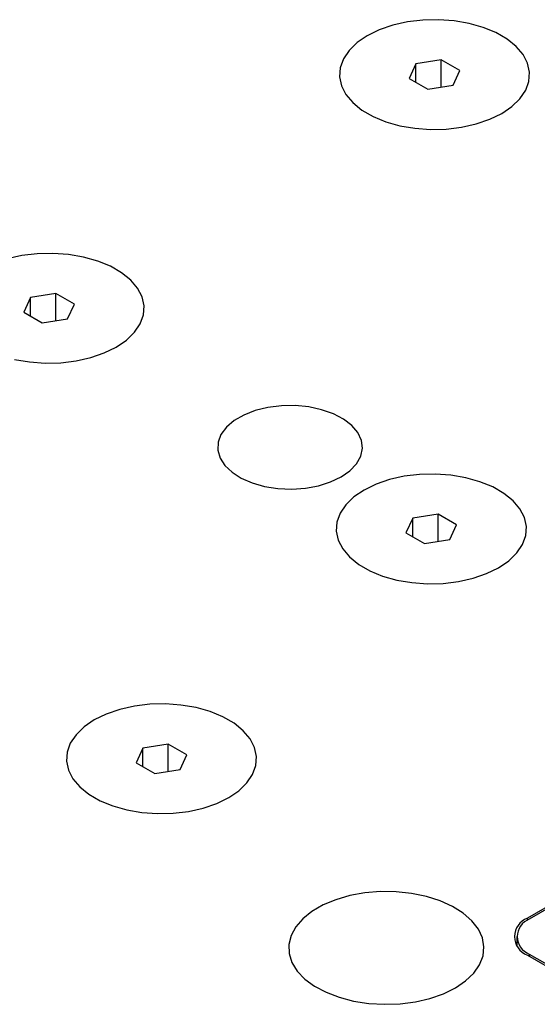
# Model space of a CAD drawing. Header units: inches. Extents: x 1802 to 2468, y -208 to -72.
# Tile 499 of 595: x 2227.11 to 2229.96, y -86.86 to -81.44. Entities that reach past the tile are written whole.
import ezdxf

# ---------------------------------------------------------------- set-up
doc = ezdxf.new("R2010")
doc.units = ezdxf.units.IN
doc.header["$LTSCALE"] = 0.5
doc.header["$MEASUREMENT"] = 0
doc.layers.add('DST-M-S', color=53, linetype='Continuous')
doc.layers.add('SVF-M-S', color=8, linetype='Continuous')

msp = doc.modelspace()

# ---------------------------------------------------------------- linework, layer by layer
at = {"layer": 'DST-M-S', "linetype": 'Continuous', "lineweight": 25}
for p, q in [((2229.32581, -81.44043), (2229.2412, -81.45067)), ((2229.41219, -81.43837), (2229.32581, -81.44043)), ((2229.49798, -81.44454), (2229.41219, -81.43837)), ((2229.08639, -81.49436), (2229.02042, -81.52661)), ((2229.16066, -81.46881), (2229.08639, -81.49436)), ((2229.2412, -81.45067), (2229.16066, -81.46881)), ((2229.58084, -81.45878), (2229.49798, -81.44454)), ((2229.6585, -81.4807), (2229.58084, -81.45878)), ((2229.72886, -81.5097), (2229.6585, -81.4807)), ((2229.02042, -81.52661), (2228.96455, -81.5647)), ((2229.78999, -81.54499), (2229.72886, -81.5097)), ((2229.84023, -81.58561), (2229.78999, -81.54499)), ((2228.96455, -81.5647), (2228.92029, -81.60757)), ((2229.8782, -81.63044), (2229.84023, -81.58561)), ((2228.88887, -81.65407), (2228.87113, -81.70291)), ((2228.92029, -81.60757), (2228.88887, -81.65407)), ((2229.90287, -81.67828), (2229.8782, -81.63044)), ((2228.87113, -81.70291), (2228.86755, -81.75278)), ((2229.91356, -81.7278), (2229.90287, -81.67828)), ((2228.86755, -81.75278), (2228.87825, -81.8023)), ((2229.90999, -81.77767), (2229.91356, -81.7278)), ((2228.87825, -81.8023), (2228.90292, -81.85013)), ((2229.89225, -81.82651), (2229.90999, -81.77767)), ((2228.90292, -81.85013), (2228.94089, -81.89497)), ((2229.81657, -81.91588), (2229.86082, -81.87301)), ((2229.86082, -81.87301), (2229.89225, -81.82651)), ((2228.94089, -81.89497), (2228.99112, -81.93559)), ((2229.76069, -81.95396), (2229.81657, -81.91588)), ((2228.99112, -81.93559), (2229.05225, -81.97088)), ((2229.05225, -81.97088), (2229.12261, -81.99988)), ((2229.69472, -81.98622), (2229.76069, -81.95396)), ((2229.12261, -81.99988), (2229.20028, -82.0218)), ((2229.20028, -82.0218), (2229.28314, -82.03604)), ((2229.28314, -82.03604), (2229.36893, -82.04221)), ((2229.4553, -82.04015), (2229.53992, -82.02991)), ((2229.53992, -82.02991), (2229.62045, -82.01177)), ((2229.62045, -82.01177), (2229.69472, -81.98622)), ((2229.36893, -82.04221), (2229.4553, -82.04015)), ((2227.11988, -82.73651), (2227.03934, -82.75465)), ((2227.20449, -82.72627), (2227.11988, -82.73651)), ((2227.29087, -82.72421), (2227.20449, -82.72627)), ((2227.37666, -82.73038), (2227.29087, -82.72421)), ((2227.45951, -82.74462), (2227.37666, -82.73038)), ((2227.53718, -82.76654), (2227.45951, -82.74462)), ((2227.60754, -82.79554), (2227.53718, -82.76654)), ((2227.66867, -82.83083), (2227.60754, -82.79554)), ((2227.71891, -82.87145), (2227.66867, -82.83083)), ((2227.75688, -82.91629), (2227.71891, -82.87145)), ((2227.78155, -82.96412), (2227.75688, -82.91629)), ((2227.79224, -83.01364), (2227.78155, -82.96412)), ((2227.78867, -83.06351), (2227.79224, -83.01364)), ((2227.77093, -83.11235), (2227.78867, -83.06351)), ((2227.7395, -83.15885), (2227.77093, -83.11235)), ((2227.69525, -83.20172), (2227.7395, -83.15885)), ((2227.63937, -83.23981), (2227.69525, -83.20172)), ((2227.49913, -83.29761), (2227.5734, -83.27206)), ((2227.5734, -83.27206), (2227.63937, -83.23981)), ((2227.07896, -83.30764), (2227.16182, -83.32188)), ((2227.16182, -83.32188), (2227.2476, -83.32805)), ((2227.2476, -83.32805), (2227.33398, -83.32599)), ((2227.33398, -83.32599), (2227.4186, -83.31575)), ((2227.4186, -83.31575), (2227.49913, -83.29761)), ((2228.40408, -83.5896), (2228.34134, -83.61412)), ((2228.47372, -83.57239), (2228.40408, -83.5896)), ((2228.54775, -83.56309), (2228.47372, -83.57239)), ((2228.62349, -83.56205), (2228.54775, -83.56309)), ((2228.6982, -83.5693), (2228.62349, -83.56205)), ((2228.76918, -83.58459), (2228.6982, -83.5693)), ((2228.83387, -83.60735), (2228.76918, -83.58459)), ((2228.88993, -83.63677), (2228.83387, -83.60735)), ((2228.28777, -83.64504), (2228.24531, -83.68126)), ((2228.34134, -83.61412), (2228.28777, -83.64504)), ((2228.93533, -83.67178), (2228.88993, -83.63677)), ((2228.24531, -83.68126), (2228.21548, -83.72147)), ((2228.96844, -83.71112), (2228.93533, -83.67178)), ((2228.98804, -83.75337), (2228.96844, -83.71112)), ((2228.19938, -83.7642), (2228.19758, -83.80793)), ((2228.21548, -83.72147), (2228.19938, -83.7642)), ((2228.99345, -83.79699), (2228.98804, -83.75337)), ((2228.19758, -83.80793), (2228.21014, -83.85106)), ((2228.98445, -83.84041), (2228.99345, -83.79699)), ((2228.21014, -83.85106), (2228.23662, -83.89203)), ((2228.92508, -83.92046), (2228.96139, -83.88207)), ((2228.96139, -83.88207), (2228.98445, -83.84041)), ((2228.23662, -83.89203), (2228.27605, -83.92938)), ((2228.27605, -83.92938), (2228.32701, -83.96174)), ((2228.87684, -83.95418), (2228.92508, -83.92046)), ((2228.32701, -83.96174), (2228.38766, -83.98795)), ((2228.38766, -83.98795), (2228.4558, -84.00706)), ((2228.75193, -84.00299), (2228.81842, -83.98203)), ((2228.81842, -83.98203), (2228.87684, -83.95418)), ((2229.14298, -83.96906), (2229.06871, -83.99461)), ((2229.22352, -83.95092), (2229.14298, -83.96906)), ((2229.30813, -83.94068), (2229.22352, -83.95092)), ((2229.39451, -83.93862), (2229.30813, -83.94068)), ((2229.4803, -83.94479), (2229.39451, -83.93862)), ((2229.56316, -83.95903), (2229.4803, -83.94479)), ((2229.64083, -83.98095), (2229.56316, -83.95903)), ((2229.71118, -84.00995), (2229.64083, -83.98095)), ((2228.4558, -84.00706), (2228.52898, -84.01838)), ((2228.52898, -84.01838), (2228.60455, -84.0215)), ((2228.60455, -84.0215), (2228.67977, -84.01631)), ((2228.67977, -84.01631), (2228.75193, -84.00299)), ((2229.00274, -84.02686), (2228.94687, -84.06495)), ((2229.06871, -83.99461), (2229.00274, -84.02686)), ((2229.77232, -84.04524), (2229.71118, -84.00995)), ((2228.94687, -84.06495), (2228.90262, -84.10782)), ((2229.82255, -84.08586), (2229.77232, -84.04524)), ((2229.86052, -84.13069), (2229.82255, -84.08586)), ((2228.90262, -84.10782), (2228.87119, -84.15432)), ((2229.88519, -84.17853), (2229.86052, -84.13069)), ((2228.85345, -84.20316), (2228.84988, -84.25303)), ((2228.87119, -84.15432), (2228.85345, -84.20316)), ((2229.89588, -84.22805), (2229.88519, -84.17853)), ((2228.84988, -84.25303), (2228.86057, -84.30255)), ((2229.89231, -84.27792), (2229.89588, -84.22805)), ((2228.86057, -84.30255), (2228.88524, -84.35038)), ((2229.87457, -84.32676), (2229.89231, -84.27792)), ((2228.88524, -84.35038), (2228.92321, -84.39522)), ((2229.84314, -84.37326), (2229.87457, -84.32676)), ((2228.92321, -84.39522), (2228.97344, -84.43584)), ((2229.74301, -84.45421), (2229.79889, -84.41613)), ((2229.79889, -84.41613), (2229.84314, -84.37326)), ((2228.97344, -84.43584), (2229.03457, -84.47113)), ((2229.03457, -84.47113), (2229.10493, -84.50013)), ((2229.67704, -84.48647), (2229.74301, -84.45421)), ((2229.10493, -84.50013), (2229.1826, -84.52205)), ((2229.1826, -84.52205), (2229.26546, -84.53629)), ((2229.43763, -84.5404), (2229.52224, -84.53016)), ((2229.52224, -84.53016), (2229.60278, -84.51202)), ((2229.60278, -84.51202), (2229.67704, -84.48647)), ((2229.26546, -84.53629), (2229.35125, -84.54246)), ((2229.35125, -84.54246), (2229.43763, -84.5404)), ((2227.65806, -85.23449), (2227.58379, -85.26004)), ((2227.7386, -85.21635), (2227.65806, -85.23449)), ((2227.82321, -85.20611), (2227.7386, -85.21635)), ((2227.90959, -85.20405), (2227.82321, -85.20611)), ((2227.99537, -85.21022), (2227.90959, -85.20405)), ((2228.07823, -85.22446), (2227.99537, -85.21022)), ((2228.1559, -85.24638), (2228.07823, -85.22446)), ((2227.58379, -85.26004), (2227.51782, -85.2923)), ((2228.22626, -85.27538), (2228.1559, -85.24638)), ((2228.28739, -85.31067), (2228.22626, -85.27538)), ((2227.46195, -85.33038), (2227.41769, -85.37325)), ((2227.51782, -85.2923), (2227.46195, -85.33038)), ((2228.33763, -85.35129), (2228.28739, -85.31067)), ((2227.41769, -85.37325), (2227.38627, -85.41975)), ((2228.3756, -85.39613), (2228.33763, -85.35129)), ((2228.40026, -85.44396), (2228.3756, -85.39613)), ((2227.38627, -85.41975), (2227.36852, -85.46859)), ((2228.41096, -85.49348), (2228.40026, -85.44396)), ((2227.36852, -85.46859), (2227.36495, -85.51846)), ((2228.40739, -85.54335), (2228.41096, -85.49348)), ((2227.36495, -85.51846), (2227.37565, -85.56798)), ((2228.38964, -85.59219), (2228.40739, -85.54335)), ((2227.37565, -85.56798), (2227.40031, -85.61582)), ((2227.40031, -85.61582), (2227.43828, -85.66065)), ((2228.35822, -85.63869), (2228.38964, -85.59219)), ((2227.43828, -85.66065), (2227.48852, -85.70127)), ((2228.31396, -85.68156), (2228.35822, -85.63869)), ((2227.48852, -85.70127), (2227.54965, -85.73656)), ((2228.19212, -85.7519), (2228.25809, -85.71965)), ((2228.25809, -85.71965), (2228.31396, -85.68156)), ((2227.54965, -85.73656), (2227.62001, -85.76556)), ((2227.62001, -85.76556), (2227.69768, -85.78748)), ((2228.03731, -85.79559), (2228.11785, -85.77745)), ((2228.11785, -85.77745), (2228.19212, -85.7519)), ((2227.69768, -85.78748), (2227.78053, -85.80172)), ((2227.78053, -85.80172), (2227.86632, -85.80789)), ((2227.86632, -85.80789), (2227.9527, -85.80583)), ((2227.9527, -85.80583), (2228.03731, -85.79559)), ((2230.78532, -85.87233), (2229.90144, -86.38259)), ((2230.79593, -85.87846), (2229.91205, -86.38871)), ((2228.92471, -86.25904), (2228.84732, -86.28135)), ((2229.00729, -86.24418), (2228.92471, -86.25904)), ((2229.09294, -86.23717), (2229.00729, -86.24418)), ((2229.17942, -86.23817), (2229.09294, -86.23717)), ((2229.26451, -86.24717), (2229.17942, -86.23817)), ((2229.34599, -86.26394), (2229.26451, -86.24717)), ((2229.42176, -86.28803), (2229.34599, -86.26394)), ((2228.77714, -86.31054), (2228.71597, -86.34585)), ((2228.84732, -86.28135), (2228.77714, -86.31054)), ((2229.48985, -86.31882), (2229.42176, -86.28803)), ((2229.5485, -86.35553), (2229.48985, -86.31882)), ((2228.71597, -86.34585), (2228.66541, -86.38637)), ((2229.5962, -86.39719), (2229.5485, -86.35553)), ((2228.66541, -86.38637), (2228.62676, -86.43104)), ((2229.6317, -86.44273), (2229.5962, -86.39719)), ((2229.90144, -86.39525), (2229.90144, -86.38259)), ((2228.60103, -86.47872), (2228.58887, -86.52816)), ((2228.62676, -86.43104), (2228.60103, -86.47872)), ((2229.65409, -86.49096), (2229.6317, -86.44273)), ((2228.58887, -86.52816), (2228.59061, -86.57808)), ((2229.66278, -86.54064), (2229.65409, -86.49096)), ((2229.84322, -86.48464), (2229.84322, -86.53388)), ((2228.59061, -86.57808), (2228.60621, -86.6272)), ((2229.63855, -86.6392), (2229.65756, -86.59049)), ((2229.65756, -86.59049), (2229.66278, -86.54064)), ((2229.90144, -86.58669), (2230.18782, -86.75201)), ((2229.91205, -86.58057), (2230.19843, -86.74589)), ((2229.91205, -86.58057), (2229.91205, -86.59281)), ((2228.60621, -86.6272), (2228.63525, -86.67424)), ((2229.60626, -86.68553), (2229.63855, -86.6392)), ((2228.63525, -86.67424), (2228.67698, -86.71798)), ((2229.56151, -86.72826), (2229.60626, -86.68553)), ((2228.67698, -86.71798), (2228.73033, -86.75729)), ((2229.50546, -86.7663), (2229.56151, -86.72826)), ((2228.73033, -86.75729), (2228.79391, -86.79115)), ((2228.79391, -86.79115), (2228.86607, -86.81868)), ((2229.36555, -86.82449), (2229.43957, -86.79866)), ((2229.43957, -86.79866), (2229.50546, -86.7663)), ((2228.86607, -86.81868), (2228.94495, -86.83918)), ((2228.94495, -86.83918), (2229.0285, -86.8521)), ((2229.0285, -86.8521), (2229.11457, -86.85712)), ((2229.11457, -86.85712), (2229.20091, -86.85411)), ((2229.20091, -86.85411), (2229.2853, -86.84313)), ((2229.2853, -86.84313), (2229.36555, -86.82449))]:
    msp.add_line(p, q, dxfattribs=at)
for centre, radius in [((2229.94017, -86.48464), 0.10915), ((2229.94846, -86.48464), 0.1026)]:
    msp.add_arc(centre, radius, 110.78342, 249.21658, dxfattribs=at)
at = {"layer": 'SVF-M-S', "linetype": 'Continuous', "lineweight": 25}
for p, q in [((2229.32581, -81.44043), (2229.2412, -81.45067)), ((2229.41219, -81.43837), (2229.32581, -81.44043)), ((2229.49798, -81.44454), (2229.41219, -81.43837)), ((2229.08639, -81.49436), (2229.02042, -81.52661)), ((2229.16066, -81.46881), (2229.08639, -81.49436)), ((2229.2412, -81.45067), (2229.16066, -81.46881)), ((2229.58084, -81.45878), (2229.49798, -81.44454)), ((2229.6585, -81.4807), (2229.58084, -81.45878)), ((2229.72886, -81.5097), (2229.6585, -81.4807)), ((2229.02042, -81.52661), (2228.96455, -81.5647)), ((2229.78999, -81.54499), (2229.72886, -81.5097)), ((2229.84023, -81.58561), (2229.78999, -81.54499)), ((2228.96455, -81.5647), (2228.92029, -81.60757)), ((2229.8782, -81.63044), (2229.84023, -81.58561)), ((2228.88887, -81.65407), (2228.87113, -81.70291)), ((2228.92029, -81.60757), (2228.88887, -81.65407)), ((2229.42791, -81.6598), (2229.28849, -81.68137)), ((2229.52998, -81.71872), (2229.42791, -81.6598)), ((2229.42791, -81.80922), (2229.42791, -81.6598)), ((2229.90287, -81.67828), (2229.8782, -81.63044)), ((2228.87113, -81.70291), (2228.86755, -81.75278)), ((2229.28849, -81.68137), (2229.25114, -81.76185)), ((2229.28849, -81.78342), (2229.28849, -81.68137)), ((2229.91356, -81.7278), (2229.90287, -81.67828)), ((2228.86755, -81.75278), (2228.87825, -81.8023)), ((2229.25114, -81.76185), (2229.3532, -81.82077)), ((2229.49262, -81.79921), (2229.52998, -81.71872)), ((2229.90999, -81.77767), (2229.91356, -81.7278)), ((2228.87825, -81.8023), (2228.90292, -81.85013)), ((2229.3532, -81.82077), (2229.49262, -81.79921)), ((2229.89225, -81.82651), (2229.90999, -81.77767)), ((2228.90292, -81.85013), (2228.94089, -81.89497)), ((2229.81657, -81.91588), (2229.86082, -81.87301)), ((2229.86082, -81.87301), (2229.89225, -81.82651)), ((2228.94089, -81.89497), (2228.99112, -81.93559)), ((2229.76069, -81.95396), (2229.81657, -81.91588)), ((2228.99112, -81.93559), (2229.05225, -81.97088)), ((2229.05225, -81.97088), (2229.12261, -81.99988)), ((2229.69472, -81.98622), (2229.76069, -81.95396)), ((2229.12261, -81.99988), (2229.20028, -82.0218)), ((2229.20028, -82.0218), (2229.28314, -82.03604)), ((2229.28314, -82.03604), (2229.36893, -82.04221)), ((2229.4553, -82.04015), (2229.53992, -82.02991)), ((2229.53992, -82.02991), (2229.62045, -82.01177)), ((2229.62045, -82.01177), (2229.69472, -81.98622)), ((2229.36893, -82.04221), (2229.4553, -82.04015)), ((2227.11988, -82.73651), (2227.03934, -82.75465)), ((2227.20449, -82.72627), (2227.11988, -82.73651)), ((2227.29087, -82.72421), (2227.20449, -82.72627)), ((2227.37666, -82.73038), (2227.29087, -82.72421)), ((2227.45951, -82.74462), (2227.37666, -82.73038)), ((2227.53718, -82.76654), (2227.45951, -82.74462)), ((2227.60754, -82.79554), (2227.53718, -82.76654)), ((2227.66867, -82.83083), (2227.60754, -82.79554)), ((2227.71891, -82.87145), (2227.66867, -82.83083)), ((2227.75688, -82.91629), (2227.71891, -82.87145)), ((2227.30659, -82.94565), (2227.16717, -82.96721)), ((2227.40866, -83.00457), (2227.30659, -82.94565)), ((2227.30659, -83.09506), (2227.30659, -82.94565)), ((2227.78155, -82.96412), (2227.75688, -82.91629)), ((2227.16717, -82.96721), (2227.12982, -83.0477)), ((2227.16717, -83.06926), (2227.16717, -82.96721)), ((2227.3713, -83.08505), (2227.40866, -83.00457)), ((2227.79224, -83.01364), (2227.78155, -82.96412)), ((2227.78867, -83.06351), (2227.79224, -83.01364)), ((2227.12982, -83.0477), (2227.23188, -83.10662)), ((2227.77093, -83.11235), (2227.78867, -83.06351)), ((2227.23188, -83.10662), (2227.3713, -83.08505)), ((2227.7395, -83.15885), (2227.77093, -83.11235)), ((2227.69525, -83.20172), (2227.7395, -83.15885)), ((2227.63937, -83.23981), (2227.69525, -83.20172)), ((2227.49913, -83.29761), (2227.5734, -83.27206)), ((2227.5734, -83.27206), (2227.63937, -83.23981)), ((2227.07896, -83.30764), (2227.16182, -83.32188)), ((2227.16182, -83.32188), (2227.2476, -83.32805)), ((2227.2476, -83.32805), (2227.33398, -83.32599)), ((2227.33398, -83.32599), (2227.4186, -83.31575)), ((2227.4186, -83.31575), (2227.49913, -83.29761)), ((2229.14298, -83.96906), (2229.06871, -83.99461)), ((2229.22352, -83.95092), (2229.14298, -83.96906)), ((2229.30813, -83.94068), (2229.22352, -83.95092)), ((2229.39451, -83.93862), (2229.30813, -83.94068)), ((2229.4803, -83.94479), (2229.39451, -83.93862)), ((2229.56316, -83.95903), (2229.4803, -83.94479)), ((2229.64083, -83.98095), (2229.56316, -83.95903)), ((2229.71118, -84.00995), (2229.64083, -83.98095)), ((2229.00274, -84.02686), (2228.94687, -84.06495)), ((2229.06871, -83.99461), (2229.00274, -84.02686)), ((2229.77232, -84.04524), (2229.71118, -84.00995)), ((2228.94687, -84.06495), (2228.90262, -84.10782)), ((2229.82255, -84.08586), (2229.77232, -84.04524)), ((2229.86052, -84.13069), (2229.82255, -84.08586)), ((2228.90262, -84.10782), (2228.87119, -84.15432)), ((2229.88519, -84.17853), (2229.86052, -84.13069)), ((2228.85345, -84.20316), (2228.84988, -84.25303)), ((2228.87119, -84.15432), (2228.85345, -84.20316)), ((2229.27082, -84.18162), (2229.23346, -84.2621)), ((2229.41024, -84.16005), (2229.27082, -84.18162)), ((2229.27082, -84.28367), (2229.27082, -84.18162)), ((2229.5123, -84.21897), (2229.41024, -84.16005)), ((2229.41024, -84.30947), (2229.41024, -84.16005)), ((2229.89588, -84.22805), (2229.88519, -84.17853)), ((2228.84988, -84.25303), (2228.86057, -84.30255)), ((2229.47494, -84.29946), (2229.5123, -84.21897)), ((2229.89231, -84.27792), (2229.89588, -84.22805)), ((2228.86057, -84.30255), (2228.88524, -84.35038)), ((2229.23346, -84.2621), (2229.33552, -84.32102)), ((2229.33552, -84.32102), (2229.47494, -84.29946)), ((2229.87457, -84.32676), (2229.89231, -84.27792)), ((2228.88524, -84.35038), (2228.92321, -84.39522)), ((2229.84314, -84.37326), (2229.87457, -84.32676)), ((2228.92321, -84.39522), (2228.97344, -84.43584)), ((2229.74301, -84.45421), (2229.79889, -84.41613)), ((2229.79889, -84.41613), (2229.84314, -84.37326)), ((2228.97344, -84.43584), (2229.03457, -84.47113)), ((2229.03457, -84.47113), (2229.10493, -84.50013)), ((2229.67704, -84.48647), (2229.74301, -84.45421)), ((2229.10493, -84.50013), (2229.1826, -84.52205)), ((2229.1826, -84.52205), (2229.26546, -84.53629)), ((2229.43763, -84.5404), (2229.52224, -84.53016)), ((2229.52224, -84.53016), (2229.60278, -84.51202)), ((2229.60278, -84.51202), (2229.67704, -84.48647)), ((2229.26546, -84.53629), (2229.35125, -84.54246)), ((2229.35125, -84.54246), (2229.43763, -84.5404)), ((2227.65806, -85.23449), (2227.58379, -85.26004)), ((2227.7386, -85.21635), (2227.65806, -85.23449)), ((2227.82321, -85.20611), (2227.7386, -85.21635)), ((2227.90959, -85.20405), (2227.82321, -85.20611)), ((2227.99537, -85.21022), (2227.90959, -85.20405)), ((2228.07823, -85.22446), (2227.99537, -85.21022)), ((2228.1559, -85.24638), (2228.07823, -85.22446)), ((2227.58379, -85.26004), (2227.51782, -85.2923)), ((2228.22626, -85.27538), (2228.1559, -85.24638)), ((2228.28739, -85.31067), (2228.22626, -85.27538)), ((2227.46195, -85.33038), (2227.41769, -85.37325)), ((2227.51782, -85.2923), (2227.46195, -85.33038)), ((2228.33763, -85.35129), (2228.28739, -85.31067)), ((2227.41769, -85.37325), (2227.38627, -85.41975)), ((2228.3756, -85.39613), (2228.33763, -85.35129)), ((2228.40026, -85.44396), (2228.3756, -85.39613)), ((2227.38627, -85.41975), (2227.36852, -85.46859)), ((2227.78589, -85.44705), (2227.74854, -85.52754)), ((2227.92531, -85.42549), (2227.78589, -85.44705)), ((2227.78589, -85.5491), (2227.78589, -85.44705)), ((2228.02737, -85.48441), (2227.92531, -85.42549)), ((2227.92531, -85.5749), (2227.92531, -85.42549)), ((2228.41096, -85.49348), (2228.40026, -85.44396)), ((2227.36852, -85.46859), (2227.36495, -85.51846)), ((2227.99002, -85.56489), (2228.02737, -85.48441)), ((2228.40739, -85.54335), (2228.41096, -85.49348)), ((2227.36495, -85.51846), (2227.37565, -85.56798)), ((2227.74854, -85.52754), (2227.8506, -85.58646)), ((2228.38964, -85.59219), (2228.40739, -85.54335)), ((2227.37565, -85.56798), (2227.40031, -85.61582)), ((2227.40031, -85.61582), (2227.43828, -85.66065)), ((2227.8506, -85.58646), (2227.99002, -85.56489)), ((2228.35822, -85.63869), (2228.38964, -85.59219)), ((2227.43828, -85.66065), (2227.48852, -85.70127)), ((2228.31396, -85.68156), (2228.35822, -85.63869)), ((2227.48852, -85.70127), (2227.54965, -85.73656)), ((2228.19212, -85.7519), (2228.25809, -85.71965)), ((2228.25809, -85.71965), (2228.31396, -85.68156)), ((2227.54965, -85.73656), (2227.62001, -85.76556)), ((2227.62001, -85.76556), (2227.69768, -85.78748)), ((2228.03731, -85.79559), (2228.11785, -85.77745)), ((2228.11785, -85.77745), (2228.19212, -85.7519)), ((2227.69768, -85.78748), (2227.78053, -85.80172)), ((2227.78053, -85.80172), (2227.86632, -85.80789)), ((2227.86632, -85.80789), (2227.9527, -85.80583)), ((2227.9527, -85.80583), (2228.03731, -85.79559))]:
    msp.add_line(p, q, dxfattribs=at)

doc.saveas('drawing.dxf')
